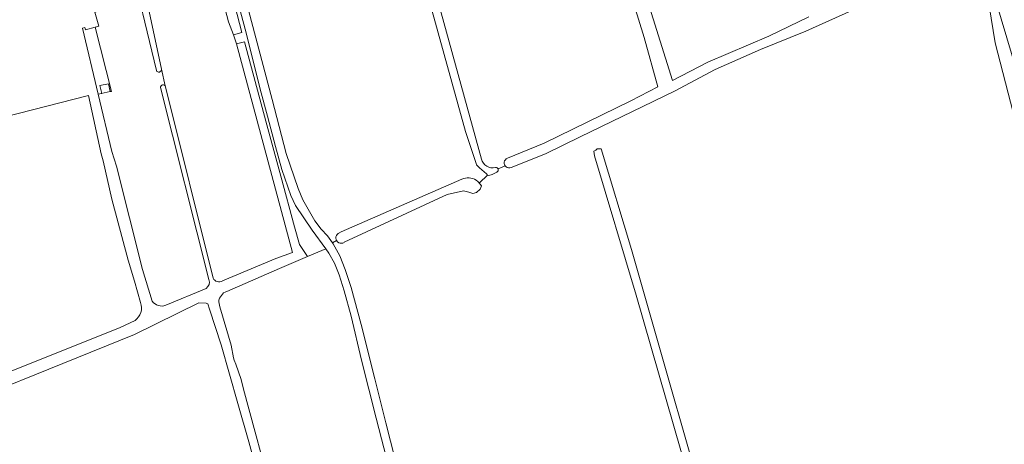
# Model space of a CAD drawing. Header units: metres. Extents: x 209813 to 223847, y 571801 to 587119.
# Tile 613 of 656: x 219095 to 219458, y 581776 to 581932. Entities that reach past the tile are written whole.
import ezdxf

# ---------------------------------------------------------------- set-up
doc = ezdxf.new("R2010")
doc.units = ezdxf.units.M
for name, color, linetype, lineweight in [('B-RO-GR-BOUWLAND-GV', 8, 'Continuous', 0), ('B-RO-GR-GRAS-GV', 8, 'Continuous', 0), ('B-RO-VH-ONVERHARD-GV', 8, 'Continuous', 0), ('B-RO-VH-VERHARDING_HALFVERHARDING-GV', 8, 'Continuous', 0)]:
    doc.layers.add(name, color=color, linetype=linetype, lineweight=lineweight)

msp = doc.modelspace()

# ---------------------------------------------------------------- linework, layer by layer
at = {"layer": 'B-RO-GR-BOUWLAND-GV', "flags": 128}
msp.add_lwpolyline([(219183.819, 581761.331), (219179.471, 581777.136), (219175.463, 581791.207), (219169.365, 581812.829), (219165.08, 581825.894), (219164.384, 581827.91), (219164.068, 581828.038), (219163.78, 581828.099), (219161.128, 581828.202), (219137.367, 581816.63), (219052.896, 581782.507), (219051.765, 581785.143), (219046.541, 581783.422), (219058.092, 581739.806)], dxfattribs=at)
at = {"layer": 'B-RO-GR-GRAS-GV', "flags": 128}
for points in [[(219290.909, 582039.494), (219285.712, 582057.322), (219276.734, 582083.295), (219263.298, 582093.566), (219236.655, 582068.376), (219221.702, 582053.889), (219217.4, 582049.895), (219229.882, 582009.478), (219265.208, 581881.136)], [(219263.241, 581879.556), (219259.309, 581891.277), (219236.394, 581974.277), (219226.488, 582008.148), (219214.2, 582049.51), (219205.458, 582045.72), (219192.241, 582034.651), (219178.401, 582023.487), (219171.824, 582019.021), (219163.481, 582013.535), (219161.51, 582012.636), (219160.178, 582011.651), (219167.046, 581982.209), (219176.082, 581948.522), (219188.15, 581903.083), (219193.226, 581883.194), (219197.673, 581870.264), (219199.469, 581866.184), (219203.834, 581858.454), (219206.172, 581855.407), (219208.534, 581852.857), (219210.363, 581850.321), (219211.839, 581851.136)], [(219274.806, 581881.488), (219288.354, 581886.974), (219320.187, 581902.547), (219330.153, 581907.744), (219325.192, 581925.841), (219304.673, 581992.278), (219292.634, 582033.577)], [(219307.122, 582000.915), (219335.565, 581910.03), (219348.617, 581916.85), (219371.014, 581926.389), (219385.797, 581933.525)], [(219159.134, 581996.4), (219176.981, 581927.693), (219173.932, 581926.873)], [(219139.671, 581828.324), (219137.427, 581836.213), (219135.138, 581843.924), (219129.082, 581866.356), (219125.827, 581880.544), (219125.168, 581883.069), (219120.478, 581904.526), (219084.384, 581895.302), (219071.571, 581942.971), (219061.587, 581984.455), (219044.897, 581985.835), (219025.021, 581986.589), (218993.568, 581991.127)], [(219174.973, 581923.527), (219173.932, 581926.873), (219172.037, 581931.694), (219157.263, 581987.543), (219135.853, 581981.803), (219141.335, 581961.356)], [(219174.973, 581923.527), (219177.903, 581924.315), (219185.759, 581895.076), (219191.275, 581874.831), (219196.324, 581856.213), (219198.183, 581849.669), (219201.157, 581845.295), (219207.911, 581848.171), (219202.853, 581855.032), (219196.773, 581864.12), (219194.948, 581867.764), (219191.626, 581877.288), (219189.29, 581885.79), (219186.42, 581896.98), (219183.668, 581906.878), (219178.608, 581927.656), (219163.384, 581983.641)], [(219145.479, 581913.687), (219135.305, 581956.048), (219123.908, 581953.005), (219127.147, 581940.88), (219128.197, 581936.736), (219122.835, 581935.227), (219124.23, 581930.006), (219122.874, 581929.644), (219128.985, 581906.036), (219128.478, 581905.964), (219124.093, 581904.987), (219129.079, 581883.999), (219130.757, 581878.567), (219140.349, 581840.573), (219143.958, 581828.821)], [(219138.561, 581956.918), (219138.238, 581956.832), (219147.361, 581914.187)], [(219448.184, 581943.756), (219445.326, 581946.137), (219448.186, 581948.529), (219445.744, 581956.156), (219444.65, 581955.851), (219425.587, 581947.551), (219401.595, 581935.822), (219384.634, 581928.264), (219367.959, 581921.433), (219351.322, 581914.08), (219336.358, 581906.154), (219301.618, 581889.389), (219288.791, 581883.114), (219276.211, 581878.019)], [(219587.878, 581490.423), (219587.609, 581492.008), (219588.006, 581493), (219589.329, 581493.661), (219590.359, 581494.072), (219581.227, 581518.062), (219557.149, 581600.479), (219537.173, 581664.641), (219502.38, 581779.603), (219481.875, 581847.998), (219452.831, 581945.596), (219448.184, 581943.756), (219449.513, 581941.028), (219452.159, 581937.589)], [(219559.668, 581364.768), (219568.972, 581369.23), (219601.059, 581383.141), (219625.024, 581393.65), (219620.257, 581405.876), (219589.09, 581487.808), (219587.878, 581490.423), (219580.218, 581511.344), (219566.856, 581552.884), (219560.374, 581575.241), (219551.907, 581599.318), (219533.386, 581656.733), (219523.597, 581687.292), (219518.04, 581708.856), (219511.029, 581728.171), (219507.589, 581734.918), (219499.916, 581757.407), (219471.738, 581858.214), (219468.696, 581868.797), (219454.408, 581923.963), (219452.159, 581937.589)], [(219169.81, 581836.293), (219189.444, 581844.51), (219195.583, 581846.819), (219174.973, 581923.527)], [(219148.664, 581908.095), (219147.361, 581914.187)], [(219164.839, 581836.809), (219146.979, 581907.443)], [(219148.83, 581907.784), (219166.421, 581837.305)], [(219385.958, 581599.55), (219386.247, 581616.68), (219386.089, 581631.126), (219385.295, 581644.091), (219382.649, 581658.061), (219378.471, 581669.355), (219368.862, 581690.424), (219367.993, 581692.215), (219360.691, 581707.614), (219355.611, 581719.044), (219352.753, 581725.712), (219349.102, 581737.777), (219347.157, 581743.788), (219344.286, 581754.314), (219322.194, 581831.044), (219306.848, 581882.373), (219306.637, 581884.032), (219307.386, 581884.478), (219307.783, 581884.875), (219308.378, 581884.955), (219309.267, 581884.9), (219320.496, 581847.82), (219354.218, 581729.885)], [(219271.317, 581877.567), (219273.897, 581878.689)], [(219263.217, 581873.393), (219264.533, 581872.388), (219267.484, 581875.261)], [(219267.484, 581875.261), (219267.089, 581875.686), (219264.53, 581877.965)], [(219270.831, 581876.358), (219269.211, 581875.51), (219267.94, 581875.139), (219267.484, 581875.261)], [(219212.48, 581853.763), (219213.51, 581854.377), (219258.027, 581873.769)], [(219264.171, 581872.664), (219265.208, 581871.312), (219264.715, 581870.027), (219263.409, 581868.825), (219262.055, 581868.432), (219260.551, 581868.984), (219258.593, 581869.513), (219252.589, 581868.07), (219214.68, 581850.519)], [(219210.363, 581850.321), (219210.611, 581849.977), (219212.991, 581845.548), (219215.045, 581840.516), (219217.174, 581833.94), (219220.949, 581820.339), (219225.894, 581800.275), (219229.949, 581784.05), (219242.255, 581735.895)], [(219239.785, 581734.064), (219226.429, 581785.788), (219221.031, 581807.203), (219217.187, 581823.361), (219214.648, 581832.634), (219212.779, 581838.506), (219211.028, 581842.817), (219208.988, 581846.568), (219207.911, 581848.171)], [(219201.157, 581845.295), (219190.808, 581840.889), (219171.372, 581832.43)], [(219148.967, 581827.376), (219163.865, 581833.536)], [(219170.783, 581832.167), (219170.14, 581831.918), (219168.676, 581830.017), (219168.524, 581829.261), (219168.524, 581828.68), (219168.815, 581826.778), (219172.989, 581812.676), (219173.86, 581808.06), (219174.093, 581807.194), (219174.781, 581805.744), (219176.676, 581800.07), (219177.563, 581796.427), (219188.526, 581756.203)], [(219046.456, 581783.742), (219046.541, 581783.422), (219051.765, 581785.143), (219051.069, 581786.766), (219132.132, 581819.196), (219137.613, 581821.756)]]:
    msp.add_lwpolyline(points, dxfattribs=at)
at = {"layer": 'B-RO-GR-GRAS-GV'}
for points in [[(219147.361, 581914.187, -0.7976869), (219145.479, 581913.687)], [(219264.53, 581877.965, -0.1944184), (219263.241, 581879.556)], [(219265.208, 581881.136, 0.4045119), (219270.335, 581878.03)], [(219258.027, 581873.769, -0.2624462), (219263.217, 581873.393)], [(219163.865, 581833.536, 0.3141753), (219164.839, 581836.809)], [(219166.421, 581837.305, 0.4182994), (219169.747, 581836.259)], [(219171.372, 581832.43, 0.035114), (219170.783, 581832.167)], [(219137.613, 581821.756, 0.3326809), (219139.671, 581828.324)], [(219143.958, 581828.821, 0.3439781), (219148.967, 581827.376)]]:
    msp.add_lwpolyline(points, format="xyb", dxfattribs=at)
for centre, radius, start, end in [((219147.94, 581907.509), 0.932, 17.18599, 183.34649), ((219275.452, 581879.731), 1.872, 110.19464, 292.20848), ((219270.532, 581877.18), 0.875, 289.96671, 98.36624), ((219213.538, 581852.113), 1.96, 122.6724, 303.66763)]:
    msp.add_arc(centre, radius, start, end, dxfattribs=at)
at = {"layer": 'B-RO-VH-ONVERHARD-GV', "flags": 128}
msp.add_lwpolyline([(219466.727, 581964.857), (219452.619, 581959.066), (219449.564, 581957.661), (219449.65, 581957.203), (219451.303, 581951.103), (219447.688, 581950.124), (219448.186, 581948.529), (219445.326, 581946.137), (219448.184, 581943.756), (219452.831, 581945.596), (219481.875, 581847.998), (219502.38, 581779.603), (219537.173, 581664.641), (219557.149, 581600.479), (219581.227, 581518.062), (219591.125, 581492.059), (219622.516, 581406.837)], dxfattribs=at)
at = {"layer": 'B-RO-VH-VERHARDING_HALFVERHARDING-GV', "flags": 128}
msp.add_lwpolyline([(219128.478, 581905.964), (219128.985, 581906.036), (219122.874, 581929.644), (219119.38, 581928.711), (219119.158, 581929.542), (219118.312, 581929.316), (219124.093, 581904.987), (219125.355, 581905.264), (219124.703, 581908.171), (219127.826, 581908.871)], close=True, dxfattribs=at)

doc.saveas('drawing.dxf')
